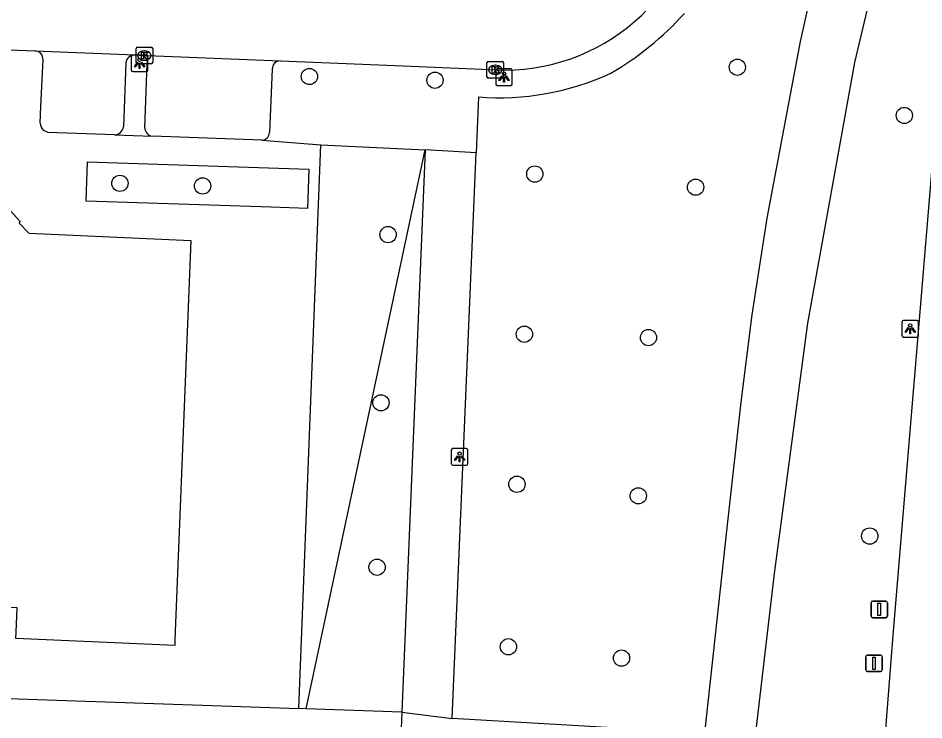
# Model space of a CAD drawing. Extents: x 161355 to 162026, y 386504 to 387459.
# Drawn here: x 161834.1 to 161888.6, y 386542 to 386584.3 of the extents above; entities that cross this region are included whole.
import ezdxf

# ---------------------------------------------------------------- set-up
doc = ezdxf.new("R2010")
doc.units = 0
for name, color, linetype in [('IMGEO_Boom', 7, 'Continuous'), ('IMGEO_Fietspad_gesloten', 7, 'Continuous'), ('IMGEO_Groenvoorziening', 7, 'Continuous'), ('IMGEO_Kolk', 7, 'Continuous'), ('IMGEO_Lichtpunt', 7, 'Continuous'), ('IMGEO_Pand', 7, 'Continuous'), ('IMGEO_Parkeervlak_open', 7, 'Continuous'), ('IMGEO_Rijbaan_lokaal_open', 7, 'Continuous'), ('IMGEO_Rijbaan_regionaal_gesloten', 7, 'Continuous'), ('IMGEO_Verkeersbordpaal', 7, 'Continuous'), ('IMGEO_Voetpad_open', 7, 'Continuous')]:
    doc.layers.add(name, color=color, linetype=linetype)

msp = doc.modelspace()

# ---------------------------------------------------------------- linework, layer by layer
at = {"layer": 'IMGEO_Boom'}
for centre in [(161877.347, 386581.301), (161851.605, 386580.742), (161859.158, 386580.517), (161887.392, 386578.397), (161865.164, 386574.873), (161840.205, 386574.316), (161845.179, 386574.158), (161874.836, 386574.082), (161856.338, 386571.23), (161864.537, 386565.236), (161872.002, 386565.036), (161855.907, 386561.109), (161864.09, 386556.208), (161871.388, 386555.513), (161885.309, 386553.094), (161855.676, 386551.219), (161863.577, 386546.431), (161870.38, 386545.75)]:
    msp.add_circle(centre, 0.489, dxfattribs=at)
at = {"layer": 'IMGEO_Fietspad_gesloten'}
for points in [[(161906.984, 386659.234), (161893.216, 386615.601), (161887.702, 386595.552), (161884.4, 386581.575), (161881.557, 386565.903), (161879.568, 386550.833), (161878.389, 386540.917)], [(161894.696, 386630.28), (161890.098, 386616.576), (161885.355, 386599.961), (161882.558, 386589.231), (161881.132, 386582.855), (161879.125, 386572.213), (161878.21, 386566.397), (161877.566, 386561.139), (161876.722, 386553.592), (161875.362, 386541.23)]]:
    msp.add_lwpolyline(points, dxfattribs=at)
at = {"layer": 'IMGEO_Groenvoorziening'}
for points in [[(161851.403, 386542.703), (161858.572, 386576.34)], [(161851.403, 386542.703), (161850.972, 386542.719)], [(161857.159, 386542.494), (161851.403, 386542.703)]]:
    msp.add_lwpolyline(points, dxfattribs=at)
at = {"layer": 'IMGEO_Kolk'}
for p, q in [((161841.177, 386581.578), (161841.177, 386582.43)), ((161841.252, 386582.504), (161842.104, 386582.504)), ((161842.178, 386582.43), (161842.178, 386581.578)), ((161841.665, 386582.284), (161841.69, 386582.284)), ((161842.104, 386581.504), (161841.252, 386581.504)), ((161841.688, 386581.724), (161841.663, 386581.724)), ((161862.287, 386580.717), (161862.287, 386581.569)), ((161862.362, 386581.643), (161863.214, 386581.643)), ((161862.775, 386581.423), (161862.8, 386581.423)), ((161863.288, 386581.569), (161863.288, 386580.717)), ((161862.798, 386580.863), (161862.773, 386580.863)), ((161863.214, 386580.643), (161862.362, 386580.643))]:
    msp.add_line(p, q, dxfattribs=at)
for points in [[(161841.177, 386581.578), (161841.177, 386582.43)], [(161841.252, 386582.504), (161842.104, 386582.504)], [(161842.178, 386582.43), (161842.178, 386581.578)], [(161841.498, 386582.204), (161841.621, 386582.204), (161841.621, 386582.053), (161841.751, 386582.204), (161841.915, 386582.204), (161841.769, 386582.053), (161841.922, 386581.804), (161841.77, 386581.804), (161841.685, 386581.968), (161841.621, 386581.901), (161841.621, 386581.804), (161841.498, 386581.804), (161841.498, 386582.204)], [(161842.104, 386581.504), (161841.252, 386581.504)], [(161862.287, 386580.717), (161862.287, 386581.569)], [(161862.362, 386581.643), (161863.214, 386581.643)], [(161862.608, 386581.343), (161862.731, 386581.343), (161862.731, 386581.192), (161862.861, 386581.343), (161863.025, 386581.343), (161862.879, 386581.192), (161863.032, 386580.943), (161862.88, 386580.943), (161862.795, 386581.107), (161862.731, 386581.04), (161862.731, 386580.943), (161862.608, 386580.943), (161862.608, 386581.343)], [(161863.288, 386581.569), (161863.288, 386580.717)], [(161863.214, 386580.643), (161862.362, 386580.643)]]:
    msp.add_lwpolyline(points, dxfattribs=at)
for centre, start, end in [((161841.254, 386582.428), 91.552, 178.448), ((161841.254, 386582.428), 91.552, 178.448), ((161842.102, 386582.428), 1.552, 88.448), ((161842.102, 386582.428), 1.552, 88.448), ((161841.254, 386581.58), 181.552, 268.448), ((161841.254, 386581.58), 181.552, 268.448), ((161842.102, 386581.58), 271.552, 358.448), ((161842.102, 386581.58), 271.552, 358.448), ((161862.364, 386581.567), 91.552, 178.448), ((161862.364, 386581.567), 91.552, 178.448), ((161863.212, 386581.567), 1.552, 88.448), ((161863.212, 386581.567), 1.552, 88.448), ((161862.364, 386580.719), 181.552, 268.448), ((161862.364, 386580.719), 181.552, 268.448), ((161863.212, 386580.719), 271.552, 358.448), ((161863.212, 386580.719), 271.552, 358.448)]:
    msp.add_arc(centre, 0.0765, start, end, dxfattribs=at)
for centre, major_axis, ratio, start_param, end_param in [((161841.664, 386582.004), (-0.387, 0.002), 0.722429, 4.712389, 7.853982), ((161841.689, 386582.004), (-0.39, 0.002), 0.717154, 1.570796, 4.712389), ((161862.774, 386581.143), (-0.387, 0.002), 0.722429, 4.712389, 7.853982), ((161862.799, 386581.143), (-0.39, 0.002), 0.717154, 1.570796, 4.712389)]:
    msp.add_ellipse(centre, major_axis=major_axis, ratio=ratio, start_param=start_param, end_param=end_param, dxfattribs=at)
at = {"layer": 'IMGEO_Lichtpunt'}
for p, q in [((161840.891, 386581.938), (161840.891, 386581.131)), ((161840.891, 386581.938), (161840.891, 386581.131)), ((161841.793, 386582.033), (161840.985, 386582.033)), ((161841.793, 386582.033), (161840.985, 386582.033)), ((161841.887, 386581.131), (161841.887, 386581.938)), ((161841.887, 386581.131), (161841.887, 386581.938)), ((161840.985, 386581.037), (161841.793, 386581.037)), ((161840.985, 386581.037), (161841.793, 386581.037)), ((161862.813, 386581.11), (161862.813, 386580.303)), ((161862.813, 386581.11), (161862.813, 386580.303)), ((161863.715, 386581.205), (161862.907, 386581.205)), ((161863.715, 386581.205), (161862.907, 386581.205)), ((161863.809, 386580.303), (161863.809, 386581.11)), ((161863.809, 386580.303), (161863.809, 386581.11)), ((161862.907, 386580.209), (161863.715, 386580.209)), ((161862.907, 386580.209), (161863.715, 386580.209)), ((161888.148, 386566.064), (161887.34, 386566.064)), ((161888.148, 386566.064), (161887.34, 386566.064)), ((161887.246, 386565.969), (161887.246, 386565.162)), ((161887.246, 386565.969), (161887.246, 386565.162)), ((161888.242, 386565.162), (161888.242, 386565.969)), ((161888.242, 386565.162), (161888.242, 386565.969)), ((161887.34, 386565.068), (161888.148, 386565.068)), ((161887.34, 386565.068), (161888.148, 386565.068)), ((161860.139, 386558.259), (161860.139, 386557.452)), ((161860.139, 386558.259), (161860.139, 386557.452)), ((161861.041, 386558.354), (161860.233, 386558.354)), ((161861.041, 386558.354), (161860.233, 386558.354)), ((161861.135, 386557.452), (161861.135, 386558.259)), ((161861.135, 386557.452), (161861.135, 386558.259)), ((161860.233, 386557.358), (161861.041, 386557.358)), ((161860.233, 386557.358), (161861.041, 386557.358))]:
    msp.add_line(p, q, dxfattribs=at)
for points in [[(161841.265, 386581.602), (161841.304, 386581.574), (161841.116, 386581.312), (161841.078, 386581.339), (161841.265, 386581.602)], [(161841.367, 386581.554), (161841.414, 386581.554), (161841.414, 386581.232), (161841.367, 386581.232), (161841.367, 386581.554)], [(161841.477, 386581.574), (161841.515, 386581.601), (161841.702, 386581.339), (161841.663, 386581.311), (161841.477, 386581.574)], [(161863.187, 386580.774), (161863.226, 386580.746), (161863.038, 386580.484), (161863, 386580.511), (161863.187, 386580.774)], [(161863.399, 386580.746), (161863.437, 386580.773), (161863.624, 386580.511), (161863.585, 386580.483), (161863.399, 386580.746)], [(161863.289, 386580.726), (161863.336, 386580.726), (161863.336, 386580.404), (161863.289, 386580.404), (161863.289, 386580.726)], [(161887.62, 386565.633), (161887.659, 386565.605), (161887.471, 386565.343), (161887.433, 386565.37), (161887.62, 386565.633)], [(161887.722, 386565.585), (161887.769, 386565.585), (161887.769, 386565.263), (161887.722, 386565.263), (161887.722, 386565.585)], [(161887.832, 386565.605), (161887.87, 386565.632), (161888.057, 386565.37), (161888.018, 386565.342), (161887.832, 386565.605)], [(161860.513, 386557.923), (161860.552, 386557.895), (161860.364, 386557.633), (161860.326, 386557.66), (161860.513, 386557.923)], [(161860.725, 386557.895), (161860.763, 386557.922), (161860.95, 386557.66), (161860.911, 386557.632), (161860.725, 386557.895)], [(161860.615, 386557.875), (161860.662, 386557.875), (161860.662, 386557.553), (161860.615, 386557.553), (161860.615, 386557.875)]]:
    msp.add_lwpolyline(points, dxfattribs=at)
for centre in [(161841.39, 386581.736), (161863.312, 386580.908), (161887.745, 386565.767), (161860.638, 386558.057)]:
    msp.add_circle(centre, 0.0994, dxfattribs=at)
for centre, start, end in [((161840.985, 386581.938), 90, 180), ((161840.985, 386581.938), 90, 180), ((161841.793, 386581.938), 0, 90), ((161841.793, 386581.938), 0, 90), ((161840.985, 386581.131), 180, 270), ((161840.985, 386581.131), 180, 270), ((161841.793, 386581.131), 270, 0), ((161841.793, 386581.131), 270, 360), ((161862.907, 386581.11), 90, 180), ((161862.907, 386581.11), 90, 180), ((161863.715, 386581.11), 0, 90), ((161863.715, 386581.11), 0, 90), ((161862.907, 386580.303), 180, 270), ((161862.907, 386580.303), 180, 270), ((161863.715, 386580.303), 270, 0), ((161863.715, 386580.303), 270, 360), ((161887.34, 386565.969), 90, 180), ((161887.34, 386565.969), 90, 180), ((161888.148, 386565.969), 0, 90), ((161888.148, 386565.969), 0, 90), ((161887.34, 386565.162), 180, 270), ((161887.34, 386565.162), 180, 270), ((161888.148, 386565.162), 270, 0), ((161888.148, 386565.162), 270, 360), ((161860.233, 386558.259), 90, 180), ((161860.233, 386558.259), 90, 180), ((161861.041, 386558.259), 0, 90), ((161861.041, 386558.259), 0, 90), ((161860.233, 386557.452), 180, 270), ((161860.233, 386557.452), 180, 270), ((161861.041, 386557.452), 270, 0), ((161861.041, 386557.452), 270, 360)]:
    msp.add_arc(centre, 0.0946, start, end, dxfattribs=at)
at = {"layer": 'IMGEO_Pand'}
msp.add_lwpolyline([(161832.032, 386574.245), (161832.139, 386574.279), (161834.192, 386572.047), (161834.153, 386571.912), (161834.719, 386571.31), (161844.469, 386570.868), (161843.518, 386546.852), (161843.505, 386546.507), (161833.944, 386546.927), (161833.961, 386547.307), (161834.025, 386548.767), (161826.498, 386549.099), (161826.434, 386547.639), (161826.417, 386547.258), (161816.744, 386547.683), (161816.749, 386547.796), (161817.73, 386571.948), (161826.632, 386571.607), (161827.299, 386571.581), (161827.612, 386573.684)], dxfattribs=at)
at = {"layer": 'IMGEO_Parkeervlak_open'}
for points in [[(161840.557, 386581.57), (161840.418, 386577.715)], [(161841.703, 386577.66), (161841.855, 386581.509)]]:
    msp.add_lwpolyline(points, dxfattribs=at)
for centre, radius, start, end in [((161841.109, 386581.48), 0.559, 89.2391, 170.754), ((161841.411, 386581.57), 0.449, 352.1215, 81.3637), ((161839.883, 386577.78), 0.539, 270.7794, 353.0509), ((161842.199, 386577.651), 0.496, 178.9515, 267.05)]:
    msp.add_arc(centre, radius, start, end, dxfattribs=at)
at = {"layer": 'IMGEO_Rijbaan_lokaal_open'}
for points in [[(161826.703, 386582.615), (161835.096, 386582.296)], [(161835.096, 386582.296), (161841.116, 386582.039)], [(161841.116, 386582.039), (161841.37, 386582.018), (161841.478, 386582.014)], [(161841.478, 386582.014), (161842.369, 386581.985), (161849.858, 386581.686)], [(161849.858, 386581.686), (161856.772, 386581.398), (161863.378, 386581.122)]]:
    msp.add_lwpolyline(points, dxfattribs=at)
msp.add_arc((161863.309, 386593.134), 12.012, 270.3309, 356.6106, dxfattribs=at)
at = {"layer": 'IMGEO_Rijbaan_regionaal_gesloten'}
msp.add_lwpolyline([(161908.3, 386652.279), (161908.177, 386652.077), (161899.719, 386626.02), (161895.753, 386612.458), (161893.225, 386601.834), (161891.564, 386593.422), (161890.665, 386588.111), (161889.275, 386577.885), (161886.699, 386547.139), (161886.174, 386540.45), (161885.766, 386537.53)], dxfattribs=at)
at = {"layer": 'IMGEO_Verkeersbordpaal'}
for p, q in [((161885.487, 386549.183), (161886.277, 386549.183)), ((161886.277, 386549.183), (161885.487, 386549.183)), ((161885.387, 386548.283), (161885.387, 386549.083)), ((161885.387, 386549.083), (161885.387, 386548.283)), ((161886.377, 386549.083), (161886.377, 386548.283)), ((161886.377, 386548.283), (161886.377, 386549.083)), ((161886.277, 386548.183), (161885.487, 386548.183)), ((161885.487, 386548.183), (161886.277, 386548.183)), ((161885.169, 386545.936), (161885.959, 386545.936)), ((161885.959, 386545.936), (161885.169, 386545.936)), ((161885.069, 386545.036), (161885.069, 386545.836)), ((161885.069, 386545.836), (161885.069, 386545.036)), ((161886.059, 386545.836), (161886.059, 386545.036)), ((161886.059, 386545.036), (161886.059, 386545.836)), ((161885.959, 386544.936), (161885.169, 386544.936)), ((161885.169, 386544.936), (161885.959, 386544.936))]:
    msp.add_line(p, q, dxfattribs=at)
for points in [[(161885.807, 386549.058), (161885.957, 386549.058), (161885.957, 386548.308), (161885.807, 386548.308), (161885.807, 386549.058)], [(161885.489, 386545.811), (161885.639, 386545.811), (161885.639, 386545.061), (161885.489, 386545.061), (161885.489, 386545.811)]]:
    msp.add_lwpolyline(points, dxfattribs=at)
for centre, start, end in [((161885.487, 386549.083), 90, 180), ((161885.487, 386549.083), 90, 180), ((161886.277, 386549.083), 0, 90), ((161886.277, 386549.083), 360, 90), ((161885.487, 386548.283), 180, 270), ((161885.487, 386548.283), 180, 270), ((161886.277, 386548.283), 270, 0), ((161886.277, 386548.283), 270, 0), ((161885.169, 386545.836), 90, 180), ((161885.169, 386545.836), 90, 180), ((161885.959, 386545.836), 0, 90), ((161885.959, 386545.836), 360, 90), ((161885.169, 386545.036), 180, 270), ((161885.169, 386545.036), 180, 270), ((161885.959, 386545.036), 270, 0), ((161885.959, 386545.036), 270, 0)]:
    msp.add_arc(centre, 0.1, start, end, dxfattribs=at)
at = {"layer": 'IMGEO_Voetpad_open'}
for points in [[(161835.41, 386577.944), (161835.456, 386578.953), (161835.584, 386581.749)], [(161849.371, 386581.188), (161849.203, 386577.374)], [(161861.77, 386579.51), (161861.628, 386576.152)], [(161839.89, 386577.241), (161835.892, 386577.377), (161835.614, 386577.497)], [(161839.89, 386577.241), (161842.173, 386577.156)], [(161848.737, 386576.908), (161842.173, 386577.156)], [(161848.737, 386576.908), (161852.298, 386576.624)], [(161850.972, 386542.719), (161852.298, 386576.624)], [(161852.298, 386576.624), (161858.572, 386576.34)], [(161858.572, 386576.34), (161857.159, 386542.494)], [(161861.628, 386576.152), (161858.572, 386576.34)], [(161860.193, 386542.12), (161861.628, 386576.152)], [(161851.565, 386575.158), (161851.485, 386572.798), (161849.312, 386572.872), (161838.184, 386573.251), (161838.264, 386575.61), (161851.565, 386575.158)], [(161808.398, 386544.188), (161848.089, 386542.824), (161850.972, 386542.719)], [(161857.159, 386542.494), (161856.837, 386534.793), (161808.276, 386533.002)], [(161857.159, 386542.494), (161860.193, 386542.12)], [(161875.362, 386541.23), (161860.193, 386542.12)]]:
    msp.add_lwpolyline(points, dxfattribs=at)
for centre, radius, start, end in [((161860.56, 386596.748), 18.278, 300.1174, 318.0713), ((161835.052, 386581.765), 0.532, 358.233, 85.2418), ((161849.87, 386581.188), 0.499, 91.3361, 179.9435), ((161862.999, 386595.563), 16.1, 265.6216, 294.7169), ((161835.967, 386577.928), 0.557, 178.3782, 230.6834), ((161848.71, 386577.401), 0.494, 273.1889, 356.8111)]:
    msp.add_arc(centre, radius, start, end, dxfattribs=at)

doc.saveas('drawing.dxf')
